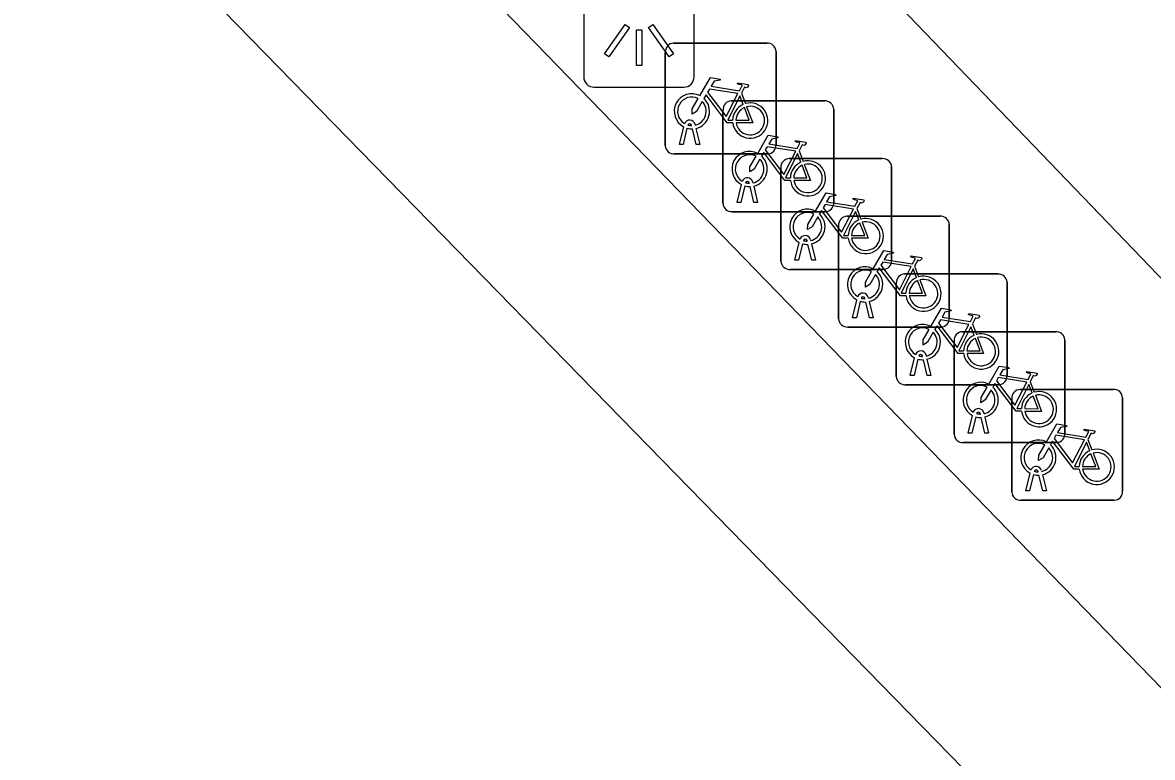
# Model space of a CAD drawing. Extents: x 161087 to 161922, y 382574 to 383873.
# Drawn here: x 161209.47 to 161219.67, y 383171.95 to 383178.58 of the extents above; entities that cross this region are included whole.
import ezdxf

# ---------------------------------------------------------------- set-up
doc = ezdxf.new("R2010")
doc.units = 0
for name, color, linetype in [('IMGEO_Berm_open', 7, 'Continuous'), ('IMGEO_Fietsenrek', 7, 'Continuous'), ('IMGEO_Fietspad_gesloten', 7, 'Continuous'), ('IMGEO_Lichtpunt', 7, 'Continuous'), ('IMGEO_Rijbaan_lokaal_gesloten', 7, 'Continuous')]:
    doc.layers.add(name, color=color, linetype=linetype)

msp = doc.modelspace()

# ---------------------------------------------------------------- linework, layer by layer
at = {"layer": 'IMGEO_Berm_open'}
msp.add_lwpolyline([(161200.711, 383192.181), (161231.254, 383160.721)], dxfattribs=at)
at = {"layer": 'IMGEO_Fietsenrek'}
for p, q in [((161215.344, 383178.393), (161216.185, 383178.393)), ((161216.185, 383178.393), (161215.344, 383178.393)), ((161215.269, 383177.468), (161215.269, 383178.309)), ((161215.269, 383178.309), (161215.269, 383177.468)), ((161216.269, 383178.318), (161216.269, 383177.477)), ((161216.269, 383177.477), (161216.269, 383178.318)), ((161215.956, 383177.942), (161215.992, 383177.847)), ((161215.79, 383176.947), (161215.79, 383177.788)), ((161215.79, 383177.788), (161215.79, 383176.947)), ((161215.865, 383177.872), (161216.706, 383177.872)), ((161216.706, 383177.872), (161215.865, 383177.872)), ((161216.79, 383177.797), (161216.79, 383176.956)), ((161216.79, 383176.956), (161216.79, 383177.797)), ((161215.396, 383177.477), (161215.435, 383177.637)), ((161215.465, 383177.625), (161215.43, 383177.477)), ((161215.507, 383177.649), (161215.506, 383177.653)), ((161215.548, 383177.477), (161215.514, 383177.619)), ((161215.538, 383177.66), (161215.539, 383177.653)), ((161215.546, 383177.623), (161215.581, 383177.477)), ((161215.43, 383177.477), (161215.396, 383177.477)), ((161215.581, 383177.477), (161215.548, 383177.477)), ((161216.194, 383177.393), (161215.353, 383177.393)), ((161215.353, 383177.393), (161216.194, 383177.393)), ((161216.477, 383177.421), (161216.513, 383177.326)), ((161216.312, 383176.426), (161216.312, 383177.267)), ((161216.312, 383177.267), (161216.312, 383176.426)), ((161216.387, 383177.351), (161217.228, 383177.351)), ((161217.228, 383177.351), (161216.387, 383177.351)), ((161217.312, 383177.276), (161217.312, 383176.435)), ((161217.312, 383176.435), (161217.312, 383177.276)), ((161215.917, 383176.956), (161215.956, 383177.116)), ((161215.986, 383177.104), (161215.951, 383176.956)), ((161216.028, 383177.128), (161216.027, 383177.132)), ((161216.069, 383176.956), (161216.035, 383177.098)), ((161216.059, 383177.139), (161216.06, 383177.132)), ((161216.067, 383177.102), (161216.102, 383176.956)), ((161216.715, 383176.872), (161215.874, 383176.872)), ((161215.874, 383176.872), (161216.715, 383176.872)), ((161215.951, 383176.956), (161215.917, 383176.956)), ((161216.102, 383176.956), (161216.069, 383176.956)), ((161216.999, 383176.9), (161217.035, 383176.805)), ((161216.908, 383176.831), (161217.749, 383176.831)), ((161217.749, 383176.831), (161216.908, 383176.831)), ((161217.833, 383176.756), (161217.833, 383175.915)), ((161217.833, 383175.915), (161217.833, 383176.756)), ((161216.833, 383175.906), (161216.833, 383176.747)), ((161216.833, 383176.747), (161216.833, 383175.906)), ((161216.439, 383176.435), (161216.478, 383176.595)), ((161216.508, 383176.583), (161216.473, 383176.435)), ((161216.55, 383176.607), (161216.549, 383176.611)), ((161216.591, 383176.435), (161216.557, 383176.577)), ((161216.581, 383176.618), (161216.582, 383176.611)), ((161216.589, 383176.581), (161216.624, 383176.435)), ((161217.237, 383176.351), (161216.396, 383176.351)), ((161216.396, 383176.351), (161217.237, 383176.351)), ((161216.473, 383176.435), (161216.439, 383176.435)), ((161216.624, 383176.435), (161216.591, 383176.435)), ((161217.52, 383176.38), (161217.556, 383176.285)), ((161217.429, 383176.31), (161218.27, 383176.31)), ((161218.27, 383176.31), (161217.429, 383176.31)), ((161217.354, 383175.385), (161217.354, 383176.226)), ((161217.354, 383176.226), (161217.354, 383175.385)), ((161218.354, 383176.235), (161218.354, 383175.394)), ((161218.354, 383175.394), (161218.354, 383176.235)), ((161216.96, 383175.915), (161216.999, 383176.075)), ((161217.029, 383176.063), (161216.994, 383175.915)), ((161217.071, 383176.087), (161217.07, 383176.091)), ((161217.112, 383175.915), (161217.078, 383176.057)), ((161217.102, 383176.098), (161217.103, 383176.091)), ((161217.11, 383176.061), (161217.145, 383175.915)), ((161216.994, 383175.915), (161216.96, 383175.915)), ((161217.145, 383175.915), (161217.112, 383175.915)), ((161218.041, 383175.859), (161218.077, 383175.764)), ((161217.758, 383175.831), (161216.917, 383175.831)), ((161216.917, 383175.831), (161217.758, 383175.831)), ((161217.951, 383175.789), (161218.792, 383175.789)), ((161218.792, 383175.789), (161217.951, 383175.789)), ((161217.876, 383174.864), (161217.876, 383175.705)), ((161217.876, 383175.705), (161217.876, 383174.864)), ((161218.876, 383175.714), (161218.876, 383174.873)), ((161218.876, 383174.873), (161218.876, 383175.714)), ((161217.481, 383175.394), (161217.52, 383175.554)), ((161217.55, 383175.542), (161217.515, 383175.394)), ((161217.592, 383175.566), (161217.591, 383175.57)), ((161217.633, 383175.394), (161217.599, 383175.536)), ((161217.623, 383175.577), (161217.624, 383175.57)), ((161217.631, 383175.54), (161217.666, 383175.394)), ((161217.515, 383175.394), (161217.481, 383175.394)), ((161217.666, 383175.394), (161217.633, 383175.394)), ((161218.563, 383175.338), (161218.599, 383175.243)), ((161218.279, 383175.31), (161217.438, 383175.31)), ((161217.438, 383175.31), (161218.279, 383175.31)), ((161218.472, 383175.268), (161219.313, 383175.268)), ((161219.313, 383175.268), (161218.472, 383175.268)), ((161218.397, 383174.343), (161218.397, 383175.184)), ((161218.397, 383175.184), (161218.397, 383174.343)), ((161219.397, 383175.193), (161219.397, 383174.352)), ((161219.397, 383174.352), (161219.397, 383175.193)), ((161218.003, 383174.873), (161218.042, 383175.033)), ((161218.072, 383175.021), (161218.037, 383174.873)), ((161218.114, 383175.045), (161218.113, 383175.049)), ((161218.145, 383175.056), (161218.146, 383175.049)), ((161218.155, 383174.873), (161218.121, 383175.015)), ((161218.153, 383175.019), (161218.188, 383174.873)), ((161218.037, 383174.873), (161218.003, 383174.873)), ((161218.188, 383174.873), (161218.155, 383174.873)), ((161219.084, 383174.817), (161219.12, 383174.722)), ((161218.801, 383174.789), (161217.96, 383174.789)), ((161217.96, 383174.789), (161218.801, 383174.789)), ((161218.524, 383174.352), (161218.563, 383174.512)), ((161218.635, 383174.524), (161218.634, 383174.528)), ((161218.666, 383174.535), (161218.667, 383174.528)), ((161218.593, 383174.5), (161218.558, 383174.352)), ((161218.676, 383174.352), (161218.642, 383174.494)), ((161218.674, 383174.498), (161218.709, 383174.352)), ((161218.558, 383174.352), (161218.524, 383174.352)), ((161218.709, 383174.352), (161218.676, 383174.352)), ((161219.322, 383174.268), (161218.481, 383174.268)), ((161218.481, 383174.268), (161219.322, 383174.268))]:
    msp.add_line(p, q, dxfattribs=at)
for points in [[(161215.582, 383177.919), (161215.677, 383178.083), (161215.763, 383178.069), (161215.765, 383178.06), (161215.709, 383178.049), (161215.682, 383178.004), (161215.938, 383177.963)], [(161215.925, 383177.938), (161215.668, 383177.979), (161215.651, 383177.95), (161215.818, 383177.73), (161215.925, 383177.938)], [(161215.938, 383177.963), (161215.963, 383178.012), (161215.957, 383178.016), (161215.934, 383178.02), (161215.922, 383178.027), (161215.921, 383178.03), (161215.923, 383178.035), (161216.018, 383178.02), (161216.02, 383178.01), (161216.01, 383177.997), (161215.998, 383177.991), (161215.984, 383177.997), (161215.956, 383177.942)], [(161215.603, 383177.867), (161215.551, 383177.777), (161215.511, 383177.752), (161215.512, 383177.799), (161215.567, 383177.893)], [(161215.878, 383177.675), (161215.828, 383177.675), (161215.637, 383177.926), (161215.618, 383177.894)], [(161215.973, 383177.84), (161215.943, 383177.917), (161215.834, 383177.699), (161215.877, 383177.699)], [(161215.907, 383177.699), (161216.027, 383177.698), (161215.983, 383177.812)], [(161216.003, 383177.819), (161216.058, 383177.674), (161215.908, 383177.674)], [(161216.103, 383177.398), (161216.198, 383177.562), (161216.284, 383177.548), (161216.286, 383177.539), (161216.23, 383177.528), (161216.203, 383177.483), (161216.459, 383177.442)], [(161216.459, 383177.442), (161216.484, 383177.491), (161216.478, 383177.495), (161216.455, 383177.499), (161216.443, 383177.506), (161216.442, 383177.509), (161216.444, 383177.514), (161216.539, 383177.499), (161216.541, 383177.489), (161216.531, 383177.476), (161216.519, 383177.47), (161216.505, 383177.476), (161216.477, 383177.421)], [(161216.124, 383177.346), (161216.072, 383177.256), (161216.032, 383177.231), (161216.033, 383177.278), (161216.088, 383177.372)], [(161216.399, 383177.154), (161216.349, 383177.154), (161216.158, 383177.405), (161216.139, 383177.373)], [(161216.446, 383177.417), (161216.189, 383177.458), (161216.172, 383177.429), (161216.339, 383177.209), (161216.446, 383177.417)], [(161216.494, 383177.319), (161216.464, 383177.396), (161216.355, 383177.178), (161216.398, 383177.178)], [(161216.428, 383177.178), (161216.548, 383177.177), (161216.504, 383177.291)], [(161216.524, 383177.298), (161216.579, 383177.153), (161216.429, 383177.153)], [(161216.625, 383176.877), (161216.72, 383177.041), (161216.806, 383177.027), (161216.808, 383177.018), (161216.752, 383177.007), (161216.725, 383176.962), (161216.981, 383176.921)], [(161216.981, 383176.921), (161217.006, 383176.97), (161217, 383176.974), (161216.977, 383176.978), (161216.965, 383176.985), (161216.964, 383176.988), (161216.966, 383176.993), (161217.061, 383176.978), (161217.063, 383176.968), (161217.053, 383176.955), (161217.041, 383176.949), (161217.027, 383176.955), (161216.999, 383176.9)], [(161216.921, 383176.633), (161216.871, 383176.633), (161216.68, 383176.884), (161216.661, 383176.852)], [(161216.968, 383176.896), (161216.711, 383176.937), (161216.694, 383176.908), (161216.861, 383176.688), (161216.968, 383176.896)], [(161217.016, 383176.798), (161216.986, 383176.875), (161216.877, 383176.657), (161216.92, 383176.657)], [(161216.646, 383176.825), (161216.594, 383176.735), (161216.554, 383176.71), (161216.555, 383176.757), (161216.61, 383176.851)], [(161216.95, 383176.657), (161217.07, 383176.656), (161217.026, 383176.77)], [(161217.046, 383176.777), (161217.101, 383176.632), (161216.951, 383176.632)], [(161217.146, 383176.357), (161217.241, 383176.521), (161217.327, 383176.507), (161217.329, 383176.498), (161217.273, 383176.487), (161217.246, 383176.442), (161217.502, 383176.401)], [(161217.502, 383176.401), (161217.527, 383176.45), (161217.521, 383176.454), (161217.498, 383176.458), (161217.486, 383176.465), (161217.485, 383176.468), (161217.487, 383176.473), (161217.582, 383176.458), (161217.584, 383176.448), (161217.574, 383176.435), (161217.562, 383176.429), (161217.548, 383176.435), (161217.52, 383176.38)], [(161217.442, 383176.113), (161217.392, 383176.113), (161217.201, 383176.364), (161217.182, 383176.332)], [(161217.489, 383176.376), (161217.232, 383176.417), (161217.215, 383176.388), (161217.382, 383176.168), (161217.489, 383176.376)], [(161217.537, 383176.278), (161217.507, 383176.355), (161217.398, 383176.137), (161217.441, 383176.137)], [(161217.167, 383176.305), (161217.115, 383176.215), (161217.075, 383176.19), (161217.076, 383176.237), (161217.131, 383176.331)], [(161217.471, 383176.137), (161217.591, 383176.136), (161217.547, 383176.25)], [(161217.567, 383176.257), (161217.622, 383176.112), (161217.472, 383176.112)], [(161217.667, 383175.836), (161217.762, 383176), (161217.848, 383175.986), (161217.85, 383175.977), (161217.794, 383175.966), (161217.767, 383175.921), (161218.023, 383175.88)], [(161218.023, 383175.88), (161218.048, 383175.929), (161218.042, 383175.933), (161218.019, 383175.937), (161218.007, 383175.944), (161218.006, 383175.947), (161218.008, 383175.952), (161218.103, 383175.937), (161218.105, 383175.927), (161218.095, 383175.914), (161218.083, 383175.908), (161218.069, 383175.914), (161218.041, 383175.859)], [(161217.963, 383175.592), (161217.913, 383175.592), (161217.722, 383175.843), (161217.703, 383175.811)], [(161218.01, 383175.855), (161217.753, 383175.896), (161217.736, 383175.867), (161217.903, 383175.647), (161218.01, 383175.855)], [(161217.688, 383175.784), (161217.636, 383175.694), (161217.596, 383175.669), (161217.597, 383175.716), (161217.652, 383175.81)], [(161218.058, 383175.757), (161218.028, 383175.834), (161217.919, 383175.616), (161217.962, 383175.616)], [(161218.088, 383175.736), (161218.143, 383175.591), (161217.993, 383175.591)], [(161217.992, 383175.616), (161218.112, 383175.615), (161218.068, 383175.729)], [(161218.189, 383175.315), (161218.284, 383175.479), (161218.37, 383175.465), (161218.372, 383175.456), (161218.316, 383175.445), (161218.289, 383175.4), (161218.545, 383175.359)], [(161218.545, 383175.359), (161218.57, 383175.408), (161218.564, 383175.412), (161218.541, 383175.416), (161218.529, 383175.423), (161218.528, 383175.426), (161218.53, 383175.431), (161218.625, 383175.416), (161218.627, 383175.406), (161218.617, 383175.393), (161218.605, 383175.387), (161218.591, 383175.393), (161218.563, 383175.338)], [(161218.532, 383175.334), (161218.275, 383175.375), (161218.258, 383175.346), (161218.425, 383175.126), (161218.532, 383175.334)], [(161218.21, 383175.263), (161218.158, 383175.173), (161218.118, 383175.148), (161218.119, 383175.195), (161218.174, 383175.289)], [(161218.485, 383175.071), (161218.435, 383175.071), (161218.244, 383175.322), (161218.225, 383175.29)], [(161218.58, 383175.236), (161218.55, 383175.313), (161218.441, 383175.095), (161218.484, 383175.095)], [(161218.514, 383175.095), (161218.634, 383175.094), (161218.59, 383175.208)], [(161218.61, 383175.215), (161218.665, 383175.07), (161218.515, 383175.07)], [(161218.71, 383174.794), (161218.805, 383174.958), (161218.891, 383174.944), (161218.893, 383174.935), (161218.837, 383174.924), (161218.81, 383174.879), (161219.066, 383174.838)], [(161219.053, 383174.813), (161218.796, 383174.854), (161218.779, 383174.825), (161218.946, 383174.605), (161219.053, 383174.813)], [(161219.066, 383174.838), (161219.091, 383174.887), (161219.085, 383174.891), (161219.062, 383174.895), (161219.05, 383174.902), (161219.049, 383174.905), (161219.051, 383174.91), (161219.146, 383174.895), (161219.148, 383174.885), (161219.138, 383174.872), (161219.126, 383174.866), (161219.112, 383174.872), (161219.084, 383174.817)], [(161218.731, 383174.742), (161218.679, 383174.652), (161218.639, 383174.627), (161218.64, 383174.674), (161218.695, 383174.768)], [(161219.006, 383174.55), (161218.956, 383174.55), (161218.765, 383174.801), (161218.746, 383174.769)], [(161219.101, 383174.715), (161219.071, 383174.792), (161218.962, 383174.574), (161219.005, 383174.574)], [(161219.035, 383174.574), (161219.155, 383174.573), (161219.111, 383174.687)], [(161219.131, 383174.694), (161219.186, 383174.549), (161219.036, 383174.549)]]:
    msp.add_lwpolyline(points, dxfattribs=at)
for centre, radius, start, end in [((161215.347, 383178.315), 0.0779, 92.4484, 184.2845), ((161215.347, 383178.315), 0.0779, 92.4484, 184.2845), ((161216.191, 383178.315), 0.0779, 2.4484, 94.2845), ((161216.191, 383178.315), 0.0779, 2.4484, 94.2845), ((161215.509, 383177.778), 0.159, 62.6766, 242.1369), ((161215.509, 383177.778), 0.129, 63.3192, 238.903), ((161215.509, 383177.778), 0.159, 283.5766, 46.6042), ((161215.509, 383177.778), 0.129, 283.6043, 43.4302), ((161215.868, 383177.794), 0.0779, 92.4484, 184.2845), ((161215.868, 383177.794), 0.0779, 92.4484, 184.2845), ((161216.036, 383177.694), 0.159, 113.3408, 178.3217), ((161216.036, 383177.694), 0.159, 187.0065, 105.7708), ((161216.036, 383177.694), 0.129, 113.923, 177.9556), ((161216.036, 383177.694), 0.129, 188.6715, 104.5883), ((161216.712, 383177.794), 0.0779, 2.4484, 94.2845), ((161216.712, 383177.794), 0.0779, 2.4484, 94.2845), ((161215.489, 383177.649), 0.0499, 12.8025, 158.6934), ((161215.509, 383177.778), 0.159, 253.9967, 271.7867), ((161215.489, 383177.649), 0.0174, 12.8025, 163.4502), ((161215.509, 383177.778), 0.129, 253.415, 269.0204), ((161216.191, 383177.471), 0.0779, 272.4484, 4.2845), ((161216.191, 383177.471), 0.0779, 272.4484, 4.2845), ((161215.347, 383177.471), 0.0779, 182.4484, 274.2845), ((161215.347, 383177.471), 0.0779, 182.4484, 274.2845), ((161216.03, 383177.257), 0.159, 62.6766, 242.1369), ((161216.03, 383177.257), 0.129, 63.3192, 238.903), ((161216.03, 383177.257), 0.159, 283.5766, 46.6042), ((161216.03, 383177.257), 0.129, 283.6043, 43.4302), ((161216.39, 383177.273), 0.0779, 92.4484, 184.2845), ((161216.39, 383177.273), 0.0779, 92.4484, 184.2845), ((161216.557, 383177.173), 0.159, 113.3408, 178.3217), ((161216.557, 383177.173), 0.159, 187.0065, 105.7708), ((161216.557, 383177.173), 0.129, 113.923, 177.9556), ((161216.557, 383177.173), 0.129, 188.6715, 104.5883), ((161217.234, 383177.273), 0.0779, 2.4484, 94.2845), ((161217.234, 383177.273), 0.0779, 2.4484, 94.2845), ((161216.01, 383177.128), 0.0499, 12.8025, 158.6934), ((161216.03, 383177.257), 0.159, 253.9967, 271.7867), ((161216.01, 383177.128), 0.0174, 12.8025, 163.4502), ((161216.03, 383177.257), 0.129, 253.415, 269.0204), ((161215.868, 383176.95), 0.0779, 182.4484, 274.2845), ((161215.868, 383176.95), 0.0779, 182.4484, 274.2845), ((161216.552, 383176.736), 0.159, 62.6766, 242.1369), ((161216.552, 383176.736), 0.129, 63.3192, 238.903), ((161216.712, 383176.95), 0.0779, 272.4484, 4.2845), ((161216.712, 383176.95), 0.0779, 272.4484, 4.2845), ((161216.552, 383176.736), 0.129, 283.6043, 43.4302), ((161216.552, 383176.736), 0.159, 283.5766, 46.6042), ((161216.911, 383176.753), 0.0779, 92.4484, 184.2845), ((161216.911, 383176.753), 0.0779, 92.4484, 184.2845), ((161217.079, 383176.652), 0.159, 113.3408, 178.3217), ((161217.079, 383176.652), 0.159, 187.0065, 105.7708), ((161217.079, 383176.652), 0.129, 113.923, 177.9556), ((161217.079, 383176.652), 0.129, 188.6715, 104.5883), ((161217.755, 383176.753), 0.0779, 2.4484, 94.2845), ((161217.755, 383176.753), 0.0779, 2.4484, 94.2845), ((161216.532, 383176.607), 0.0499, 12.8025, 158.6934), ((161216.552, 383176.736), 0.159, 253.9967, 271.7867), ((161216.532, 383176.607), 0.0174, 12.8025, 163.4502), ((161216.552, 383176.736), 0.129, 253.415, 269.0204), ((161216.39, 383176.429), 0.0779, 182.4484, 274.2845), ((161216.39, 383176.429), 0.0779, 182.4484, 274.2845), ((161217.073, 383176.216), 0.159, 62.6766, 242.1369), ((161217.234, 383176.429), 0.0779, 272.4484, 4.2845), ((161217.234, 383176.429), 0.0779, 272.4484, 4.2845), ((161217.073, 383176.216), 0.129, 63.3192, 238.903), ((161217.073, 383176.216), 0.129, 283.6043, 43.4302), ((161217.073, 383176.216), 0.159, 283.5766, 46.6042), ((161217.432, 383176.232), 0.0779, 92.4484, 184.2845), ((161217.432, 383176.232), 0.0779, 92.4484, 184.2845), ((161217.6, 383176.132), 0.159, 113.3408, 178.3217), ((161217.6, 383176.132), 0.159, 187.0065, 105.7708), ((161217.6, 383176.132), 0.129, 113.923, 177.9556), ((161217.6, 383176.132), 0.129, 188.6715, 104.5883), ((161218.276, 383176.232), 0.0779, 2.4484, 94.2845), ((161218.276, 383176.232), 0.0779, 2.4484, 94.2845), ((161217.053, 383176.087), 0.0499, 12.8025, 158.6934), ((161217.073, 383176.216), 0.159, 253.9967, 271.7867), ((161217.053, 383176.087), 0.0174, 12.8025, 163.4502), ((161217.073, 383176.216), 0.129, 253.415, 269.0204), ((161216.911, 383175.909), 0.0779, 182.4484, 274.2845), ((161216.911, 383175.909), 0.0779, 182.4484, 274.2845), ((161217.594, 383175.695), 0.159, 62.6766, 242.1369), ((161217.755, 383175.909), 0.0779, 272.4484, 4.2845), ((161217.755, 383175.909), 0.0779, 272.4484, 4.2845), ((161217.594, 383175.695), 0.129, 63.3192, 238.903), ((161217.594, 383175.695), 0.129, 283.6043, 43.4302), ((161217.594, 383175.695), 0.159, 283.5766, 46.6042), ((161217.954, 383175.711), 0.0779, 92.4484, 184.2845), ((161217.954, 383175.711), 0.0779, 92.4484, 184.2845), ((161218.121, 383175.611), 0.159, 113.3408, 178.3217), ((161218.121, 383175.611), 0.159, 187.0065, 105.7708), ((161218.121, 383175.611), 0.129, 188.6715, 104.5883), ((161218.798, 383175.711), 0.0779, 2.4484, 94.2845), ((161218.798, 383175.711), 0.0779, 2.4484, 94.2845), ((161218.121, 383175.611), 0.129, 113.923, 177.9556), ((161217.574, 383175.566), 0.0499, 12.8025, 158.6934), ((161217.594, 383175.695), 0.159, 253.9967, 271.7867), ((161217.574, 383175.566), 0.0174, 12.8025, 163.4502), ((161217.594, 383175.695), 0.129, 253.415, 269.0204), ((161217.432, 383175.388), 0.0779, 182.4484, 274.2845), ((161217.432, 383175.388), 0.0779, 182.4484, 274.2845), ((161218.116, 383175.174), 0.159, 62.6766, 242.1369), ((161218.276, 383175.388), 0.0779, 272.4484, 4.2845), ((161218.276, 383175.388), 0.0779, 272.4484, 4.2845), ((161218.116, 383175.174), 0.129, 63.3192, 238.903), ((161218.116, 383175.174), 0.129, 283.6043, 43.4302), ((161218.116, 383175.174), 0.159, 283.5766, 46.6042), ((161218.475, 383175.19), 0.0779, 92.4484, 184.2845), ((161218.475, 383175.19), 0.0779, 92.4484, 184.2845), ((161218.643, 383175.09), 0.159, 113.3408, 178.3217), ((161218.643, 383175.09), 0.159, 187.0065, 105.7708), ((161219.319, 383175.19), 0.0779, 2.4484, 94.2845), ((161219.319, 383175.19), 0.0779, 2.4484, 94.2845), ((161218.643, 383175.09), 0.129, 113.923, 177.9556), ((161218.643, 383175.09), 0.129, 188.6715, 104.5883), ((161218.096, 383175.045), 0.0499, 12.8025, 158.6934), ((161218.116, 383175.174), 0.159, 253.9967, 271.7867), ((161218.096, 383175.045), 0.0174, 12.8025, 163.4502), ((161218.116, 383175.174), 0.129, 253.415, 269.0204), ((161217.954, 383174.867), 0.0779, 182.4484, 274.2845), ((161217.954, 383174.867), 0.0779, 182.4484, 274.2845), ((161218.798, 383174.867), 0.0779, 272.4484, 4.2845), ((161218.798, 383174.867), 0.0779, 272.4484, 4.2845), ((161218.637, 383174.653), 0.159, 62.6766, 242.1369), ((161218.637, 383174.653), 0.129, 63.3192, 238.903), ((161218.637, 383174.653), 0.129, 283.6043, 43.4302), ((161218.637, 383174.653), 0.159, 283.5766, 46.6042), ((161219.164, 383174.569), 0.159, 113.3408, 178.3217), ((161219.164, 383174.569), 0.159, 187.0065, 105.7708), ((161219.164, 383174.569), 0.129, 113.923, 177.9556), ((161219.164, 383174.569), 0.129, 188.6715, 104.5883), ((161218.617, 383174.524), 0.0499, 12.8025, 158.6934), ((161218.617, 383174.524), 0.0174, 12.8025, 163.4502), ((161218.637, 383174.653), 0.129, 253.415, 269.0204), ((161218.637, 383174.653), 0.159, 253.9967, 271.7867), ((161218.475, 383174.346), 0.0779, 182.4484, 274.2845), ((161218.475, 383174.346), 0.0779, 182.4484, 274.2845), ((161219.319, 383174.346), 0.0779, 272.4484, 4.2845), ((161219.319, 383174.346), 0.0779, 272.4484, 4.2845)]:
    msp.add_arc(centre, radius, start, end, dxfattribs=at)
at = {"layer": 'IMGEO_Fietspad_gesloten'}
msp.add_lwpolyline([(161233.197, 383162.349), (161220.989, 383174.98), (161211.773, 383184.561), (161207.62, 383188.777), (161203.449, 383192.876), (161202.392, 383193.868)], dxfattribs=at)
at = {"layer": 'IMGEO_Lichtpunt'}
for p, q in [((161214.533, 383178.897), (161214.533, 383178.09)), ((161214.533, 383178.897), (161214.533, 383178.09)), ((161215.529, 383178.09), (161215.529, 383178.897)), ((161215.529, 383178.09), (161215.529, 383178.897)), ((161214.627, 383177.996), (161215.435, 383177.996)), ((161214.627, 383177.996), (161215.435, 383177.996))]:
    msp.add_line(p, q, dxfattribs=at)
for points in [[(161214.907, 383178.561), (161214.946, 383178.533), (161214.758, 383178.271), (161214.72, 383178.298), (161214.907, 383178.561)], [(161215.009, 383178.513), (161215.056, 383178.513), (161215.056, 383178.191), (161215.009, 383178.191), (161215.009, 383178.513)], [(161215.119, 383178.533), (161215.157, 383178.56), (161215.344, 383178.298), (161215.305, 383178.27), (161215.119, 383178.533)]]:
    msp.add_lwpolyline(points, dxfattribs=at)
for centre, start, end in [((161214.627, 383178.09), 180, 270), ((161214.627, 383178.09), 180, 270), ((161215.435, 383178.09), 270, 0), ((161215.435, 383178.09), 270, 360)]:
    msp.add_arc(centre, 0.0946, start, end, dxfattribs=at)
at = {"layer": 'IMGEO_Rijbaan_lokaal_gesloten'}
msp.add_lwpolyline([(161229.915, 383159.599), (161223.029, 383166.656), (161210.171, 383179.825), (161200.036, 383190.14), (161199.363, 383190.86)], dxfattribs=at)

doc.saveas('drawing.dxf')
